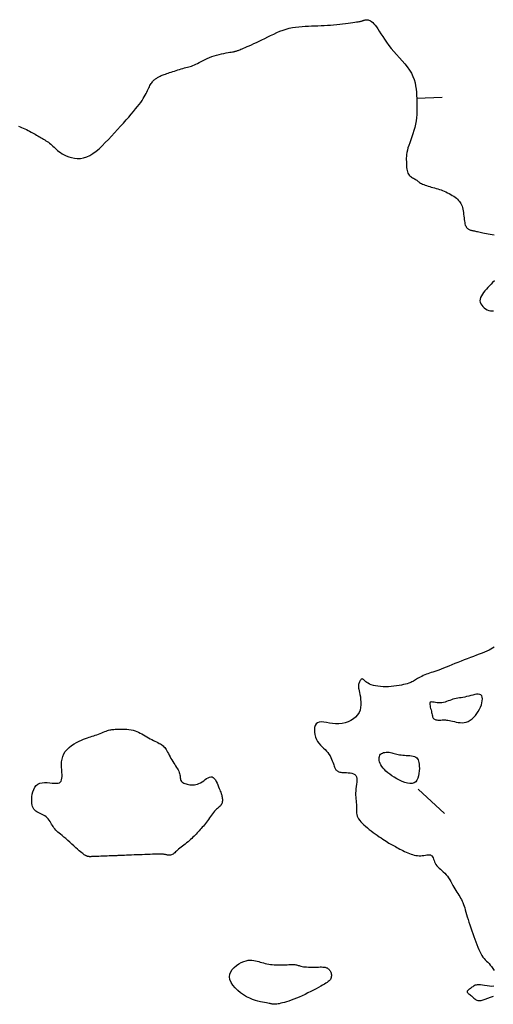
# Model space of a CAD drawing. Header units: millimetres. Extents: x 32690613 to 32693367, y 5343692 to 5344708.
# Tile 691 of 1009: x 32693025 to 32693043, y 5343818 to 5343857. Entities that reach past the tile are written whole.
import ezdxf

# ---------------------------------------------------------------- set-up
doc = ezdxf.new("R2010")
doc.units = ezdxf.units.MM
doc.header["$LTSCALE"] = 20
doc.layers.add('02-DGM_HL_493.50', color=112, linetype='Continuous')

msp = doc.modelspace()

# ---------------------------------------------------------------- linework, layer by layer
at = {"layer": '02-DGM_HL_493.50', "elevation": 493.5, "flags": 128}
for points in [[(32693024.656, 5343852.772), (32693024.72, 5343852.749), (32693024.783, 5343852.723), (32693024.847, 5343852.695), (32693024.91, 5343852.666), (32693024.973, 5343852.636), (32693025.035, 5343852.604), (32693025.095, 5343852.573), (32693025.154, 5343852.541), (32693025.211, 5343852.51), (32693025.265, 5343852.481), (32693025.317, 5343852.452), (32693025.367, 5343852.425), (32693025.415, 5343852.398), (32693025.462, 5343852.372), (32693025.507, 5343852.346), (32693025.553, 5343852.319), (32693025.598, 5343852.292), (32693025.643, 5343852.264), (32693025.689, 5343852.235), (32693025.736, 5343852.204), (32693025.783, 5343852.172), (32693025.83, 5343852.139), (32693025.876, 5343852.104), (32693025.922, 5343852.068), (32693025.967, 5343852.03), (32693026.011, 5343851.991), (32693026.054, 5343851.95), (32693026.097, 5343851.908), (32693026.142, 5343851.866), (32693026.19, 5343851.822), (32693026.242, 5343851.779), (32693026.302, 5343851.736), (32693026.369, 5343851.693), (32693026.446, 5343851.651), (32693026.533, 5343851.61), (32693026.63, 5343851.573), (32693026.735, 5343851.543), (32693026.847, 5343851.52), (32693026.964, 5343851.509), (32693027.084, 5343851.511), (32693027.207, 5343851.53), (32693027.33, 5343851.566), (32693027.453, 5343851.623), (32693027.576, 5343851.697), (32693027.697, 5343851.788), (32693027.818, 5343851.891), (32693027.939, 5343852.005), (32693028.059, 5343852.126), (32693028.179, 5343852.253), (32693028.299, 5343852.382), (32693028.419, 5343852.512), (32693028.538, 5343852.641), (32693028.655, 5343852.768), (32693028.768, 5343852.892), (32693028.877, 5343853.013), (32693028.981, 5343853.129), (32693029.078, 5343853.241), (32693029.167, 5343853.346), (32693029.248, 5343853.444), (32693029.321, 5343853.535), (32693029.387, 5343853.621), (32693029.446, 5343853.702), (32693029.498, 5343853.778), (32693029.545, 5343853.85), (32693029.586, 5343853.918), (32693029.624, 5343853.983), (32693029.657, 5343854.046), (32693029.687, 5343854.106), (32693029.714, 5343854.163), (32693029.739, 5343854.218), (32693029.762, 5343854.269), (32693029.785, 5343854.317), (32693029.807, 5343854.362), (32693029.829, 5343854.403), (32693029.853, 5343854.44), (32693029.877, 5343854.473), (32693029.901, 5343854.504), (32693029.926, 5343854.532), (32693029.951, 5343854.557), (32693029.976, 5343854.58), (32693030.001, 5343854.601), (32693030.025, 5343854.62), (32693030.05, 5343854.639), (32693030.074, 5343854.656), (32693030.098, 5343854.672), (32693030.124, 5343854.688), (32693030.151, 5343854.703), (32693030.179, 5343854.718), (32693030.211, 5343854.733), (32693030.245, 5343854.748), (32693030.282, 5343854.763), (32693030.323, 5343854.778), (32693030.367, 5343854.794), (32693030.415, 5343854.811), (32693030.466, 5343854.828), (32693030.519, 5343854.846), (32693030.577, 5343854.865), (32693030.637, 5343854.885), (32693030.7, 5343854.906), (32693030.765, 5343854.927), (32693030.832, 5343854.949), (32693030.9, 5343854.97), (32693030.967, 5343854.991), (32693031.033, 5343855.012), (32693031.098, 5343855.031), (32693031.16, 5343855.048), (32693031.219, 5343855.063), (32693031.275, 5343855.078), (32693031.33, 5343855.092), (32693031.383, 5343855.107), (32693031.437, 5343855.124), (32693031.492, 5343855.143), (32693031.549, 5343855.166), (32693031.609, 5343855.192), (32693031.672, 5343855.224), (32693031.739, 5343855.26), (32693031.81, 5343855.298), (32693031.885, 5343855.338), (32693031.964, 5343855.379), (32693032.047, 5343855.42), (32693032.134, 5343855.458), (32693032.225, 5343855.494), (32693032.32, 5343855.526), (32693032.417, 5343855.555), (32693032.515, 5343855.579), (32693032.611, 5343855.601), (32693032.703, 5343855.62), (32693032.788, 5343855.636), (32693032.866, 5343855.649), (32693032.934, 5343855.661), (32693032.991, 5343855.67), (32693033.037, 5343855.678), (32693033.074, 5343855.684), (32693033.104, 5343855.69), (32693033.129, 5343855.695), (32693033.15, 5343855.7), (32693033.169, 5343855.705), (32693033.188, 5343855.711), (32693033.208, 5343855.718), (32693033.23, 5343855.726), (32693033.256, 5343855.736), (32693033.286, 5343855.748), (32693033.321, 5343855.763), (32693033.363, 5343855.78), (32693033.412, 5343855.8), (32693033.469, 5343855.824), (32693033.535, 5343855.852), (32693033.609, 5343855.884), (32693033.692, 5343855.919), (32693033.781, 5343855.958), (32693033.876, 5343856), (32693033.976, 5343856.046), (32693034.081, 5343856.096), (32693034.19, 5343856.149), (32693034.302, 5343856.204), (32693034.417, 5343856.262), (32693034.533, 5343856.32), (32693034.652, 5343856.377), (32693034.773, 5343856.432), (32693034.895, 5343856.483), (32693035.018, 5343856.53), (32693035.141, 5343856.569), (32693035.265, 5343856.602), (32693035.389, 5343856.627), (32693035.513, 5343856.647), (32693035.638, 5343856.662), (32693035.763, 5343856.673), (32693035.887, 5343856.681), (32693036.012, 5343856.687), (32693036.137, 5343856.692), (32693036.262, 5343856.697), (32693036.387, 5343856.702), (32693036.511, 5343856.707), (32693036.635, 5343856.713), (32693036.757, 5343856.72), (32693036.879, 5343856.728), (32693037, 5343856.737), (32693037.119, 5343856.747), (32693037.236, 5343856.758), (32693037.351, 5343856.771), (32693037.461, 5343856.784), (32693037.565, 5343856.798), (32693037.663, 5343856.812), (32693037.752, 5343856.825), (32693037.831, 5343856.837), (32693037.899, 5343856.848), (32693037.955, 5343856.858), (32693038.001, 5343856.866), (32693038.037, 5343856.873), (32693038.067, 5343856.879), (32693038.091, 5343856.885), (32693038.111, 5343856.891), (32693038.129, 5343856.897), (32693038.147, 5343856.904), (32693038.166, 5343856.911), (32693038.187, 5343856.918), (32693038.209, 5343856.925), (32693038.233, 5343856.931), (32693038.259, 5343856.936), (32693038.286, 5343856.938), (32693038.315, 5343856.937), (32693038.346, 5343856.932), (32693038.378, 5343856.923), (32693038.413, 5343856.909), (32693038.449, 5343856.889), (32693038.488, 5343856.861), (32693038.53, 5343856.825), (32693038.575, 5343856.78), (32693038.623, 5343856.724), (32693038.674, 5343856.657), (32693038.728, 5343856.578), (32693038.787, 5343856.489), (32693038.851, 5343856.39), (32693038.92, 5343856.283), (32693038.994, 5343856.171), (32693039.075, 5343856.054), (32693039.162, 5343855.934), (32693039.257, 5343855.813), (32693039.359, 5343855.692), (32693039.466, 5343855.571), (32693039.575, 5343855.45), (32693039.683, 5343855.329), (32693039.786, 5343855.208), (32693039.884, 5343855.087), (32693039.971, 5343854.965), (32693040.046, 5343854.843), (32693040.105, 5343854.72), (32693040.152, 5343854.597), (32693040.186, 5343854.473), (32693040.211, 5343854.349), (32693040.228, 5343854.224), (32693040.239, 5343854.1), (32693040.246, 5343853.975), (32693040.251, 5343853.85), (32693040.256, 5343853.725), (32693040.26, 5343853.6), (32693040.261, 5343853.475), (32693040.26, 5343853.35), (32693040.255, 5343853.225), (32693040.245, 5343853.099), (32693040.23, 5343852.974), (32693040.207, 5343852.848), (32693040.177, 5343852.722), (32693040.141, 5343852.596), (32693040.101, 5343852.473), (32693040.059, 5343852.352), (32693040.017, 5343852.235), (32693039.977, 5343852.123), (32693039.941, 5343852.017), (32693039.91, 5343851.919), (32693039.886, 5343851.828), (32693039.868, 5343851.744), (32693039.856, 5343851.666), (32693039.849, 5343851.593), (32693039.846, 5343851.524), (32693039.846, 5343851.459), (32693039.847, 5343851.395), (32693039.849, 5343851.332), (32693039.852, 5343851.27), (32693039.855, 5343851.209), (32693039.859, 5343851.148), (32693039.866, 5343851.09), (32693039.875, 5343851.035), (32693039.888, 5343850.984), (32693039.905, 5343850.937), (32693039.926, 5343850.895), (32693039.952, 5343850.858), (32693039.983, 5343850.827), (32693040.017, 5343850.799), (32693040.053, 5343850.775), (32693040.09, 5343850.753), (32693040.126, 5343850.733), (32693040.162, 5343850.714), (32693040.196, 5343850.695), (32693040.226, 5343850.675), (32693040.255, 5343850.654), (32693040.282, 5343850.633), (32693040.309, 5343850.611), (32693040.338, 5343850.59), (32693040.368, 5343850.568), (32693040.402, 5343850.547), (32693040.441, 5343850.526), (32693040.484, 5343850.505), (32693040.533, 5343850.485), (32693040.586, 5343850.466), (32693040.642, 5343850.447), (32693040.701, 5343850.428), (32693040.762, 5343850.409), (32693040.824, 5343850.391), (32693040.887, 5343850.372), (32693040.951, 5343850.354), (32693041.014, 5343850.335), (32693041.077, 5343850.316), (32693041.141, 5343850.295), (32693041.204, 5343850.274), (32693041.267, 5343850.25), (32693041.331, 5343850.225), (32693041.395, 5343850.198), (32693041.458, 5343850.167), (32693041.521, 5343850.135), (32693041.583, 5343850.101), (32693041.643, 5343850.065), (32693041.7, 5343850.027), (32693041.755, 5343849.989), (32693041.805, 5343849.949), (32693041.851, 5343849.91), (32693041.891, 5343849.869), (32693041.927, 5343849.828), (32693041.959, 5343849.786), (32693041.986, 5343849.741), (32693042.009, 5343849.694), (32693042.029, 5343849.643), (32693042.046, 5343849.588), (32693042.06, 5343849.529), (32693042.072, 5343849.464), (32693042.082, 5343849.396), (32693042.09, 5343849.326), (32693042.098, 5343849.255), (32693042.105, 5343849.185), (32693042.113, 5343849.118), (32693042.121, 5343849.055), (32693042.131, 5343848.998), (32693042.142, 5343848.947), (32693042.155, 5343848.904), (32693042.17, 5343848.867), (32693042.186, 5343848.835), (32693042.203, 5343848.808), (32693042.222, 5343848.785), (32693042.242, 5343848.766), (32693042.263, 5343848.75), (32693042.285, 5343848.736), (32693042.308, 5343848.724), (32693042.332, 5343848.714), (32693042.358, 5343848.706), (32693042.385, 5343848.698), (32693042.414, 5343848.691), (32693042.444, 5343848.684), (32693042.477, 5343848.677), (32693042.512, 5343848.67), (32693042.549, 5343848.662), (32693042.589, 5343848.654), (32693042.633, 5343848.645), (32693042.68, 5343848.635), (32693042.731, 5343848.624), (32693042.786, 5343848.613), (32693042.847, 5343848.6), (32693042.913, 5343848.587), (32693042.982, 5343848.572), (32693043.055, 5343848.558), (32693043.131, 5343848.544), (32693043.207, 5343848.53), (32693043.284, 5343848.518)], [(32693041.25, 5343853.889), (32693040.251, 5343853.85)], [(32693043.292, 5343846.724), (32693043.226, 5343846.653), (32693043.163, 5343846.585), (32693043.102, 5343846.518), (32693043.042, 5343846.453), (32693042.982, 5343846.389), (32693042.925, 5343846.324), (32693042.871, 5343846.259), (32693042.823, 5343846.195), (32693042.783, 5343846.131), (32693042.752, 5343846.067), (32693042.734, 5343846.004), (32693042.728, 5343845.941), (32693042.738, 5343845.879), (32693042.762, 5343845.819), (32693042.797, 5343845.762), (32693042.842, 5343845.709), (32693042.894, 5343845.662), (32693042.952, 5343845.621), (32693043.014, 5343845.589), (32693043.077, 5343845.565), (32693043.14, 5343845.552), (32693043.202, 5343845.547), (32693043.264, 5343845.55)], [(32693043.28, 5343832.389), (32693043.222, 5343832.349), (32693043.157, 5343832.308), (32693043.083, 5343832.268), (32693043, 5343832.229), (32693042.909, 5343832.189), (32693042.809, 5343832.148), (32693042.703, 5343832.107), (32693042.591, 5343832.066), (32693042.475, 5343832.023), (32693042.355, 5343831.979), (32693042.233, 5343831.934), (32693042.11, 5343831.887), (32693041.987, 5343831.838), (32693041.865, 5343831.789), (32693041.745, 5343831.74), (32693041.628, 5343831.691), (32693041.514, 5343831.644), (32693041.406, 5343831.599), (32693041.303, 5343831.558), (32693041.207, 5343831.52), (32693041.118, 5343831.488), (32693041.036, 5343831.459), (32693040.96, 5343831.434), (32693040.888, 5343831.411), (32693040.82, 5343831.389), (32693040.756, 5343831.368), (32693040.693, 5343831.346), (32693040.631, 5343831.323), (32693040.569, 5343831.297), (32693040.509, 5343831.27), (32693040.45, 5343831.242), (32693040.392, 5343831.213), (32693040.338, 5343831.184), (32693040.287, 5343831.156), (32693040.241, 5343831.13), (32693040.199, 5343831.105), (32693040.162, 5343831.082), (32693040.128, 5343831.061), (32693040.096, 5343831.042), (32693040.063, 5343831.024), (32693040.028, 5343831.007), (32693039.987, 5343830.99), (32693039.939, 5343830.973), (32693039.883, 5343830.955), (32693039.816, 5343830.937), (32693039.739, 5343830.918), (32693039.653, 5343830.9), (32693039.561, 5343830.882), (32693039.463, 5343830.867), (32693039.361, 5343830.854), (32693039.256, 5343830.843), (32693039.149, 5343830.837), (32693039.042, 5343830.835), (32693038.936, 5343830.838), (32693038.833, 5343830.844), (32693038.734, 5343830.855), (32693038.64, 5343830.87), (32693038.554, 5343830.889), (32693038.475, 5343830.912), (32693038.406, 5343830.939), (32693038.348, 5343830.97), (32693038.299, 5343831.002), (32693038.258, 5343831.035), (32693038.224, 5343831.066), (32693038.196, 5343831.094), (32693038.171, 5343831.117), (32693038.148, 5343831.133), (32693038.127, 5343831.14), (32693038.105, 5343831.138), (32693038.083, 5343831.127), (32693038.062, 5343831.109), (32693038.042, 5343831.085), (32693038.023, 5343831.057), (32693038.007, 5343831.025), (32693037.993, 5343830.993), (32693037.982, 5343830.961), (32693037.975, 5343830.93), (32693037.971, 5343830.899), (32693037.97, 5343830.866), (32693037.972, 5343830.829), (32693037.978, 5343830.787), (32693037.987, 5343830.738), (32693037.998, 5343830.68), (32693038.012, 5343830.612), (32693038.029, 5343830.531), (32693038.045, 5343830.441), (32693038.058, 5343830.343), (32693038.066, 5343830.241), (32693038.067, 5343830.135), (32693038.056, 5343830.029), (32693038.032, 5343829.926), (32693037.993, 5343829.827), (32693037.936, 5343829.735), (32693037.862, 5343829.651), (32693037.774, 5343829.577), (32693037.675, 5343829.512), (32693037.566, 5343829.459), (32693037.45, 5343829.419), (32693037.328, 5343829.392), (32693037.204, 5343829.379), (32693037.079, 5343829.381), (32693036.956, 5343829.394), (32693036.836, 5343829.413), (32693036.723, 5343829.433), (32693036.617, 5343829.45), (32693036.521, 5343829.458), (32693036.437, 5343829.453), (32693036.368, 5343829.43), (32693036.315, 5343829.385), (32693036.278, 5343829.322), (32693036.255, 5343829.245), (32693036.246, 5343829.156), (32693036.249, 5343829.061), (32693036.265, 5343828.964), (32693036.291, 5343828.868), (32693036.327, 5343828.778), (32693036.372, 5343828.696), (32693036.424, 5343828.623), (32693036.481, 5343828.556), (32693036.541, 5343828.494), (32693036.603, 5343828.435), (32693036.663, 5343828.378), (32693036.72, 5343828.321), (32693036.773, 5343828.261), (32693036.818, 5343828.199), (32693036.858, 5343828.135), (32693036.892, 5343828.07), (32693036.922, 5343828.005), (32693036.947, 5343827.942), (32693036.969, 5343827.882), (32693036.988, 5343827.826), (32693037.006, 5343827.776), (32693037.021, 5343827.732), (32693037.036, 5343827.694), (32693037.05, 5343827.661), (32693037.064, 5343827.633), (32693037.078, 5343827.609), (32693037.092, 5343827.589), (32693037.107, 5343827.571), (32693037.123, 5343827.555), (32693037.14, 5343827.541), (32693037.159, 5343827.528), (32693037.181, 5343827.516), (32693037.208, 5343827.506), (32693037.24, 5343827.498), (32693037.278, 5343827.491), (32693037.323, 5343827.485), (32693037.376, 5343827.482), (32693037.437, 5343827.479), (32693037.505, 5343827.477), (32693037.575, 5343827.472), (32693037.646, 5343827.464), (32693037.713, 5343827.451), (32693037.774, 5343827.431), (32693037.827, 5343827.402), (32693037.867, 5343827.362), (32693037.893, 5343827.31), (32693037.906, 5343827.248), (32693037.909, 5343827.178), (32693037.905, 5343827.101), (32693037.896, 5343827.018), (32693037.885, 5343826.933), (32693037.874, 5343826.847), (32693037.865, 5343826.761), (32693037.862, 5343826.678), (32693037.862, 5343826.597), (32693037.866, 5343826.519), (32693037.872, 5343826.444), (32693037.88, 5343826.371), (32693037.887, 5343826.301), (32693037.893, 5343826.234), (32693037.897, 5343826.17), (32693037.898, 5343826.109), (32693037.897, 5343826.051), (32693037.897, 5343825.994), (32693037.897, 5343825.939), (32693037.901, 5343825.885), (32693037.91, 5343825.831), (32693037.925, 5343825.777), (32693037.948, 5343825.722), (32693037.979, 5343825.666), (32693038.02, 5343825.609), (32693038.068, 5343825.552), (32693038.123, 5343825.493), (32693038.184, 5343825.434), (32693038.25, 5343825.375), (32693038.32, 5343825.315), (32693038.394, 5343825.256), (32693038.47, 5343825.196), (32693038.548, 5343825.138), (32693038.627, 5343825.08), (32693038.705, 5343825.024), (32693038.782, 5343824.97), (32693038.857, 5343824.92), (32693038.928, 5343824.872), (32693038.994, 5343824.829), (32693039.056, 5343824.79), (32693039.113, 5343824.754), (32693039.167, 5343824.722), (32693039.219, 5343824.692), (32693039.269, 5343824.663), (32693039.319, 5343824.635), (32693039.369, 5343824.607), (32693039.421, 5343824.579), (32693039.476, 5343824.549), (32693039.532, 5343824.518), (32693039.591, 5343824.487), (32693039.652, 5343824.455), (32693039.714, 5343824.424), (32693039.776, 5343824.393), (32693039.84, 5343824.364), (32693039.903, 5343824.336), (32693039.967, 5343824.311), (32693040.03, 5343824.288), (32693040.093, 5343824.267), (32693040.157, 5343824.25), (32693040.22, 5343824.237), (32693040.283, 5343824.228), (32693040.345, 5343824.223), (32693040.408, 5343824.223), (32693040.47, 5343824.227), (32693040.531, 5343824.235), (32693040.59, 5343824.244), (32693040.647, 5343824.253), (32693040.699, 5343824.258), (32693040.747, 5343824.259), (32693040.789, 5343824.253), (32693040.824, 5343824.239), (32693040.853, 5343824.214), (32693040.876, 5343824.18), (32693040.896, 5343824.139), (32693040.913, 5343824.093), (32693040.931, 5343824.042), (32693040.951, 5343823.99), (32693040.975, 5343823.936), (32693041.005, 5343823.884), (32693041.042, 5343823.835), (32693041.085, 5343823.787), (32693041.133, 5343823.74), (32693041.185, 5343823.693), (32693041.239, 5343823.645), (32693041.294, 5343823.595), (32693041.349, 5343823.541), (32693041.402, 5343823.483), (32693041.452, 5343823.42), (32693041.499, 5343823.353), (32693041.544, 5343823.283), (32693041.587, 5343823.21), (32693041.628, 5343823.138), (32693041.669, 5343823.065), (32693041.708, 5343822.995), (32693041.747, 5343822.927), (32693041.786, 5343822.862), (32693041.825, 5343822.801), (32693041.863, 5343822.742), (32693041.9, 5343822.684), (32693041.936, 5343822.627), (32693041.97, 5343822.57), (32693042.002, 5343822.511), (32693042.032, 5343822.451), (32693042.059, 5343822.388), (32693042.084, 5343822.322), (32693042.108, 5343822.253), (32693042.131, 5343822.179), (32693042.154, 5343822.101), (32693042.179, 5343822.017), (32693042.205, 5343821.928), (32693042.233, 5343821.834), (32693042.265, 5343821.733), (32693042.299, 5343821.627), (32693042.335, 5343821.517), (32693042.372, 5343821.405), (32693042.411, 5343821.291), (32693042.45, 5343821.178), (32693042.49, 5343821.065), (32693042.529, 5343820.956), (32693042.567, 5343820.85), (32693042.605, 5343820.748), (32693042.642, 5343820.651), (32693042.68, 5343820.56), (32693042.719, 5343820.475), (32693042.758, 5343820.396), (32693042.799, 5343820.324), (32693042.842, 5343820.259), (32693042.888, 5343820.202), (32693042.935, 5343820.15), (32693042.983, 5343820.101), (32693043.033, 5343820.053), (32693043.083, 5343820.002), (32693043.134, 5343819.948), (32693043.185, 5343819.886), (32693043.235, 5343819.816), (32693043.284, 5343819.734)], [(32693041.344, 5343825.871), (32693040.306, 5343826.832)], [(32693043.268, 5343819.117), (32693043.188, 5343819.113), (32693043.099, 5343819.119), (32693043.006, 5343819.131), (32693042.913, 5343819.146), (32693042.825, 5343819.16), (32693042.746, 5343819.171), (32693042.679, 5343819.175), (32693042.623, 5343819.173), (32693042.577, 5343819.165), (32693042.538, 5343819.153), (32693042.505, 5343819.136), (32693042.474, 5343819.117), (32693042.445, 5343819.097), (32693042.416, 5343819.075), (32693042.385, 5343819.053), (32693042.352, 5343819.031), (32693042.32, 5343819.008), (32693042.291, 5343818.986), (32693042.265, 5343818.965), (32693042.245, 5343818.943), (32693042.232, 5343818.922), (32693042.228, 5343818.901), (32693042.234, 5343818.88), (32693042.249, 5343818.859), (32693042.27, 5343818.838), (32693042.298, 5343818.816), (32693042.329, 5343818.794), (32693042.362, 5343818.769), (32693042.397, 5343818.743), (32693042.43, 5343818.714), (32693042.462, 5343818.683), (32693042.493, 5343818.651), (32693042.525, 5343818.621), (32693042.56, 5343818.594), (32693042.6, 5343818.572), (32693042.647, 5343818.558), (32693042.703, 5343818.554), (32693042.77, 5343818.56), (32693042.848, 5343818.58), (32693042.938, 5343818.61), (32693043.037, 5343818.647), (32693043.143, 5343818.688), (32693043.257, 5343818.73)]]:
    msp.add_lwpolyline(points, dxfattribs=at)
for points in [[(32693042.711, 5343829.953), (32693042.751, 5343830.04), (32693042.783, 5343830.126), (32693042.806, 5343830.21), (32693042.82, 5343830.29), (32693042.823, 5343830.362), (32693042.816, 5343830.425), (32693042.796, 5343830.476), (32693042.764, 5343830.514), (32693042.719, 5343830.536), (32693042.663, 5343830.544), (32693042.597, 5343830.542), (32693042.525, 5343830.53), (32693042.447, 5343830.513), (32693042.367, 5343830.492), (32693042.287, 5343830.471), (32693042.208, 5343830.45), (32693042.132, 5343830.434), (32693042.06, 5343830.42), (32693041.99, 5343830.408), (32693041.923, 5343830.397), (32693041.858, 5343830.387), (32693041.794, 5343830.376), (32693041.732, 5343830.362), (32693041.67, 5343830.346), (32693041.608, 5343830.326), (32693041.546, 5343830.304), (32693041.485, 5343830.281), (32693041.423, 5343830.258), (32693041.361, 5343830.237), (32693041.3, 5343830.22), (32693041.237, 5343830.208), (32693041.175, 5343830.201), (32693041.113, 5343830.203), (32693041.051, 5343830.209), (32693040.993, 5343830.219), (32693040.938, 5343830.229), (32693040.888, 5343830.237), (32693040.845, 5343830.241), (32693040.81, 5343830.239), (32693040.785, 5343830.228), (32693040.77, 5343830.206), (32693040.764, 5343830.175), (32693040.766, 5343830.136), (32693040.773, 5343830.09), (32693040.784, 5343830.04), (32693040.798, 5343829.988), (32693040.813, 5343829.935), (32693040.826, 5343829.882), (32693040.837, 5343829.832), (32693040.847, 5343829.784), (32693040.856, 5343829.74), (32693040.865, 5343829.699), (32693040.875, 5343829.663), (32693040.887, 5343829.63), (32693040.902, 5343829.603), (32693040.921, 5343829.58), (32693040.945, 5343829.563), (32693040.974, 5343829.55), (32693041.006, 5343829.541), (32693041.041, 5343829.536), (32693041.079, 5343829.533), (32693041.119, 5343829.533), (32693041.16, 5343829.534), (32693041.201, 5343829.535), (32693041.243, 5343829.537), (32693041.285, 5343829.538), (32693041.329, 5343829.538), (32693041.375, 5343829.537), (32693041.423, 5343829.533), (32693041.475, 5343829.527), (32693041.531, 5343829.518), (32693041.591, 5343829.506), (32693041.657, 5343829.49), (32693041.727, 5343829.473), (32693041.801, 5343829.455), (32693041.878, 5343829.441), (32693041.956, 5343829.431), (32693042.035, 5343829.428), (32693042.115, 5343829.434), (32693042.194, 5343829.452), (32693042.271, 5343829.482), (32693042.347, 5343829.525), (32693042.419, 5343829.578), (32693042.487, 5343829.64), (32693042.551, 5343829.71), (32693042.611, 5343829.787), (32693042.664, 5343829.868)], [(32693032.334, 5343825.964), (32693032.294, 5343825.918), (32693032.254, 5343825.869), (32693032.215, 5343825.815), (32693032.175, 5343825.76), (32693032.136, 5343825.703), (32693032.096, 5343825.646), (32693032.057, 5343825.59), (32693032.017, 5343825.535), (32693031.977, 5343825.482), (32693031.938, 5343825.432), (32693031.898, 5343825.384), (32693031.858, 5343825.337), (32693031.818, 5343825.292), (32693031.778, 5343825.248), (32693031.738, 5343825.204), (32693031.698, 5343825.161), (32693031.658, 5343825.118), (32693031.618, 5343825.074), (32693031.577, 5343825.031), (32693031.535, 5343824.988), (32693031.491, 5343824.944), (32693031.446, 5343824.901), (32693031.399, 5343824.857), (32693031.35, 5343824.814), (32693031.299, 5343824.77), (32693031.245, 5343824.727), (32693031.191, 5343824.683), (32693031.136, 5343824.64), (32693031.082, 5343824.598), (32693031.03, 5343824.557), (32693030.98, 5343824.517), (32693030.932, 5343824.478), (32693030.889, 5343824.44), (32693030.849, 5343824.405), (32693030.811, 5343824.372), (32693030.776, 5343824.341), (32693030.743, 5343824.314), (32693030.711, 5343824.291), (32693030.68, 5343824.272), (32693030.649, 5343824.258), (32693030.618, 5343824.249), (32693030.587, 5343824.244), (32693030.557, 5343824.243), (32693030.527, 5343824.245), (32693030.497, 5343824.249), (32693030.469, 5343824.255), (32693030.442, 5343824.261), (32693030.416, 5343824.267), (32693030.392, 5343824.272), (32693030.368, 5343824.277), (32693030.343, 5343824.28), (32693030.314, 5343824.283), (32693030.28, 5343824.285), (32693030.241, 5343824.286), (32693030.193, 5343824.286), (32693030.136, 5343824.286), (32693030.068, 5343824.284), (32693029.99, 5343824.282), (32693029.904, 5343824.28), (32693029.811, 5343824.277), (32693029.713, 5343824.273), (32693029.61, 5343824.269), (32693029.505, 5343824.265), (32693029.398, 5343824.261), (32693029.291, 5343824.257), (32693029.186, 5343824.253), (32693029.083, 5343824.249), (32693028.985, 5343824.245), (32693028.892, 5343824.241), (32693028.806, 5343824.238), (32693028.728, 5343824.235), (32693028.661, 5343824.232), (32693028.603, 5343824.23), (32693028.554, 5343824.228), (32693028.511, 5343824.226), (32693028.47, 5343824.225), (32693028.43, 5343824.223), (32693028.386, 5343824.221), (32693028.337, 5343824.22), (32693028.28, 5343824.217), (32693028.212, 5343824.215), (32693028.136, 5343824.212), (32693028.055, 5343824.208), (32693027.971, 5343824.205), (32693027.886, 5343824.202), (32693027.805, 5343824.199), (32693027.729, 5343824.196), (32693027.661, 5343824.193), (32693027.604, 5343824.191), (32693027.557, 5343824.189), (32693027.518, 5343824.188), (32693027.487, 5343824.187), (32693027.461, 5343824.187), (32693027.44, 5343824.187), (32693027.422, 5343824.189), (32693027.406, 5343824.19), (32693027.391, 5343824.193), (32693027.377, 5343824.196), (32693027.363, 5343824.2), (32693027.349, 5343824.204), (32693027.334, 5343824.21), (32693027.32, 5343824.216), (32693027.305, 5343824.223), (32693027.289, 5343824.231), (32693027.273, 5343824.24), (32693027.254, 5343824.251), (32693027.233, 5343824.265), (32693027.207, 5343824.283), (32693027.176, 5343824.307), (32693027.139, 5343824.337), (32693027.094, 5343824.374), (32693027.04, 5343824.42), (32693026.977, 5343824.476), (32693026.907, 5343824.539), (32693026.831, 5343824.607), (32693026.751, 5343824.679), (32693026.67, 5343824.752), (32693026.589, 5343824.824), (32693026.511, 5343824.892), (32693026.438, 5343824.955), (32693026.371, 5343825.012), (32693026.311, 5343825.062), (32693026.256, 5343825.107), (32693026.206, 5343825.15), (32693026.161, 5343825.19), (32693026.121, 5343825.23), (32693026.083, 5343825.272), (32693026.049, 5343825.316), (32693026.017, 5343825.363), (32693025.986, 5343825.413), (32693025.956, 5343825.465), (32693025.926, 5343825.517), (32693025.895, 5343825.569), (32693025.861, 5343825.619), (32693025.824, 5343825.666), (32693025.783, 5343825.708), (32693025.738, 5343825.746), (32693025.688, 5343825.779), (32693025.636, 5343825.809), (32693025.583, 5343825.836), (32693025.529, 5343825.862), (32693025.477, 5343825.888), (32693025.426, 5343825.914), (32693025.379, 5343825.943), (32693025.337, 5343825.974), (32693025.299, 5343826.009), (32693025.266, 5343826.048), (32693025.238, 5343826.093), (32693025.215, 5343826.146), (32693025.198, 5343826.205), (32693025.186, 5343826.274), (32693025.18, 5343826.352), (32693025.18, 5343826.44), (32693025.186, 5343826.535), (32693025.201, 5343826.632), (32693025.224, 5343826.729), (32693025.256, 5343826.821), (32693025.299, 5343826.904), (32693025.354, 5343826.974), (32693025.42, 5343827.028), (32693025.5, 5343827.063), (32693025.589, 5343827.082), (32693025.685, 5343827.088), (32693025.784, 5343827.084), (32693025.883, 5343827.076), (32693025.978, 5343827.066), (32693026.066, 5343827.058), (32693026.144, 5343827.057), (32693026.208, 5343827.064), (32693026.26, 5343827.082), (32693026.301, 5343827.11), (32693026.331, 5343827.147), (32693026.351, 5343827.195), (32693026.364, 5343827.253), (32693026.369, 5343827.321), (32693026.368, 5343827.399), (32693026.363, 5343827.487), (32693026.356, 5343827.583), (32693026.35, 5343827.685), (32693026.347, 5343827.791), (32693026.351, 5343827.898), (32693026.365, 5343828.005), (32693026.391, 5343828.109), (32693026.432, 5343828.208), (32693026.491, 5343828.3), (32693026.564, 5343828.385), (32693026.648, 5343828.463), (32693026.741, 5343828.534), (32693026.839, 5343828.598), (32693026.937, 5343828.655), (32693027.034, 5343828.704), (32693027.126, 5343828.747), (32693027.21, 5343828.783), (32693027.286, 5343828.813), (32693027.357, 5343828.838), (32693027.422, 5343828.86), (32693027.485, 5343828.88), (32693027.546, 5343828.899), (32693027.606, 5343828.917), (32693027.667, 5343828.937), (32693027.729, 5343828.96), (32693027.793, 5343828.984), (32693027.857, 5343829.009), (32693027.92, 5343829.034), (32693027.982, 5343829.059), (32693028.04, 5343829.082), (32693028.095, 5343829.103), (32693028.145, 5343829.121), (32693028.191, 5343829.135), (32693028.232, 5343829.146), (32693028.271, 5343829.154), (32693028.311, 5343829.16), (32693028.352, 5343829.165), (32693028.397, 5343829.168), (32693028.448, 5343829.17), (32693028.506, 5343829.173), (32693028.572, 5343829.175), (32693028.647, 5343829.177), (32693028.727, 5343829.178), (32693028.811, 5343829.177), (32693028.897, 5343829.174), (32693028.983, 5343829.166), (32693029.067, 5343829.155), (32693029.148, 5343829.139), (32693029.224, 5343829.117), (32693029.296, 5343829.09), (32693029.364, 5343829.059), (32693029.429, 5343829.025), (32693029.493, 5343828.989), (32693029.555, 5343828.951), (32693029.618, 5343828.913), (32693029.681, 5343828.876), (32693029.746, 5343828.839), (32693029.811, 5343828.804), (32693029.877, 5343828.77), (32693029.941, 5343828.738), (32693030.003, 5343828.707), (32693030.063, 5343828.677), (32693030.118, 5343828.649), (32693030.169, 5343828.622), (32693030.215, 5343828.597), (32693030.255, 5343828.572), (32693030.292, 5343828.547), (32693030.326, 5343828.52), (32693030.357, 5343828.491), (32693030.386, 5343828.459), (32693030.414, 5343828.422), (32693030.443, 5343828.38), (32693030.472, 5343828.332), (32693030.501, 5343828.279), (32693030.532, 5343828.222), (32693030.564, 5343828.161), (32693030.596, 5343828.099), (32693030.63, 5343828.035), (32693030.665, 5343827.972), (32693030.701, 5343827.91), (32693030.738, 5343827.85), (32693030.776, 5343827.792), (32693030.813, 5343827.736), (32693030.848, 5343827.682), (32693030.881, 5343827.63), (32693030.911, 5343827.58), (32693030.936, 5343827.531), (32693030.956, 5343827.483), (32693030.97, 5343827.437), (32693030.979, 5343827.392), (32693030.985, 5343827.348), (32693030.989, 5343827.307), (32693030.993, 5343827.268), (32693030.999, 5343827.231), (32693031.008, 5343827.196), (32693031.022, 5343827.164), (32693031.042, 5343827.135), (32693031.068, 5343827.108), (32693031.099, 5343827.085), (32693031.135, 5343827.064), (32693031.176, 5343827.046), (32693031.221, 5343827.031), (32693031.269, 5343827.018), (32693031.32, 5343827.009), (32693031.374, 5343827.002), (32693031.429, 5343826.998), (32693031.487, 5343826.999), (32693031.546, 5343827.004), (32693031.606, 5343827.014), (32693031.667, 5343827.03), (32693031.728, 5343827.053), (32693031.79, 5343827.083), (32693031.851, 5343827.12), (32693031.911, 5343827.161), (32693031.97, 5343827.203), (32693032.028, 5343827.243), (32693032.085, 5343827.277), (32693032.139, 5343827.302), (32693032.191, 5343827.313), (32693032.24, 5343827.309), (32693032.285, 5343827.286), (32693032.328, 5343827.246), (32693032.368, 5343827.194), (32693032.405, 5343827.133), (32693032.438, 5343827.065), (32693032.469, 5343826.995), (32693032.496, 5343826.926), (32693032.521, 5343826.861), (32693032.543, 5343826.803), (32693032.562, 5343826.752), (32693032.579, 5343826.706), (32693032.593, 5343826.664), (32693032.605, 5343826.626), (32693032.616, 5343826.589), (32693032.625, 5343826.554), (32693032.632, 5343826.518), (32693032.638, 5343826.481), (32693032.642, 5343826.443), (32693032.644, 5343826.405), (32693032.643, 5343826.367), (32693032.639, 5343826.33), (32693032.631, 5343826.293), (32693032.619, 5343826.258), (32693032.602, 5343826.225), (32693032.579, 5343826.194), (32693032.553, 5343826.164), (32693032.522, 5343826.135), (32693032.488, 5343826.106), (32693032.452, 5343826.075), (32693032.413, 5343826.042), (32693032.374, 5343826.005)], [(32693040.166, 5343828.105), (32693040.212, 5343828.083), (32693040.251, 5343828.055), (32693040.282, 5343828.021), (32693040.307, 5343827.978), (32693040.326, 5343827.928), (32693040.34, 5343827.869), (32693040.349, 5343827.801), (32693040.355, 5343827.723), (32693040.356, 5343827.635), (32693040.352, 5343827.541), (32693040.342, 5343827.445), (32693040.325, 5343827.35), (32693040.298, 5343827.262), (32693040.261, 5343827.184), (32693040.213, 5343827.12), (32693040.151, 5343827.076), (32693040.075, 5343827.053), (32693039.987, 5343827.05), (32693039.89, 5343827.064), (32693039.788, 5343827.093), (32693039.681, 5343827.133), (32693039.575, 5343827.182), (32693039.47, 5343827.237), (32693039.371, 5343827.295), (32693039.278, 5343827.354), (32693039.194, 5343827.414), (32693039.117, 5343827.473), (32693039.049, 5343827.533), (32693038.988, 5343827.593), (32693038.934, 5343827.654), (32693038.889, 5343827.714), (32693038.851, 5343827.776), (32693038.822, 5343827.837), (32693038.8, 5343827.897), (32693038.786, 5343827.956), (32693038.78, 5343828.013), (32693038.781, 5343828.065), (32693038.791, 5343828.113), (32693038.809, 5343828.156), (32693038.835, 5343828.192), (32693038.869, 5343828.221), (32693038.91, 5343828.243), (32693038.956, 5343828.258), (32693039.006, 5343828.268), (32693039.059, 5343828.273), (32693039.113, 5343828.273), (32693039.168, 5343828.27), (32693039.222, 5343828.263), (32693039.273, 5343828.253), (32693039.323, 5343828.241), (32693039.372, 5343828.228), (32693039.421, 5343828.215), (32693039.472, 5343828.201), (32693039.525, 5343828.188), (32693039.582, 5343828.177), (32693039.642, 5343828.168), (32693039.707, 5343828.161), (32693039.776, 5343828.156), (32693039.846, 5343828.152), (32693039.917, 5343828.147), (32693039.986, 5343828.141), (32693040.051, 5343828.133), (32693040.112, 5343828.121)], [(32693035.182, 5343819.96), (32693035.241, 5343819.962), (32693035.297, 5343819.964), (32693035.347, 5343819.965), (32693035.394, 5343819.965), (32693035.437, 5343819.964), (32693035.477, 5343819.962), (32693035.514, 5343819.958), (32693035.549, 5343819.952), (32693035.582, 5343819.944), (32693035.614, 5343819.934), (32693035.647, 5343819.924), (32693035.682, 5343819.913), (32693035.721, 5343819.902), (32693035.765, 5343819.891), (32693035.816, 5343819.883), (32693035.874, 5343819.876), (32693035.941, 5343819.871), (32693036.015, 5343819.868), (32693036.094, 5343819.867), (32693036.174, 5343819.867), (32693036.254, 5343819.868), (32693036.332, 5343819.869), (32693036.404, 5343819.87), (32693036.469, 5343819.871), (32693036.525, 5343819.871), (32693036.572, 5343819.87), (32693036.612, 5343819.867), (32693036.645, 5343819.863), (32693036.674, 5343819.858), (32693036.699, 5343819.851), (32693036.722, 5343819.842), (32693036.743, 5343819.832), (32693036.765, 5343819.819), (32693036.786, 5343819.804), (32693036.806, 5343819.787), (32693036.826, 5343819.767), (32693036.844, 5343819.746), (32693036.861, 5343819.721), (32693036.876, 5343819.694), (32693036.889, 5343819.665), (32693036.899, 5343819.633), (32693036.907, 5343819.599), (32693036.911, 5343819.563), (32693036.912, 5343819.527), (32693036.908, 5343819.49), (32693036.901, 5343819.454), (32693036.889, 5343819.419), (32693036.872, 5343819.386), (32693036.85, 5343819.355), (32693036.821, 5343819.326), (32693036.786, 5343819.297), (32693036.744, 5343819.267), (32693036.695, 5343819.235), (32693036.637, 5343819.201), (32693036.57, 5343819.164), (32693036.493, 5343819.121), (32693036.407, 5343819.074), (32693036.312, 5343819.022), (32693036.21, 5343818.967), (32693036.102, 5343818.911), (32693035.991, 5343818.854), (32693035.879, 5343818.798), (32693035.765, 5343818.744), (32693035.654, 5343818.694), (32693035.544, 5343818.648), (32693035.439, 5343818.607), (32693035.338, 5343818.57), (32693035.243, 5343818.538), (32693035.153, 5343818.51), (32693035.071, 5343818.486), (32693034.996, 5343818.465), (32693034.929, 5343818.449), (32693034.872, 5343818.435), (32693034.822, 5343818.425), (32693034.78, 5343818.418), (32693034.744, 5343818.413), (32693034.713, 5343818.411), (32693034.686, 5343818.41), (32693034.662, 5343818.411), (32693034.64, 5343818.414), (32693034.619, 5343818.417), (32693034.596, 5343818.421), (32693034.572, 5343818.426), (32693034.544, 5343818.432), (32693034.511, 5343818.439), (32693034.472, 5343818.446), (32693034.424, 5343818.455), (32693034.366, 5343818.465), (32693034.298, 5343818.476), (32693034.219, 5343818.489), (32693034.132, 5343818.506), (32693034.036, 5343818.529), (32693033.934, 5343818.559), (32693033.825, 5343818.597), (32693033.712, 5343818.646), (32693033.594, 5343818.706), (32693033.475, 5343818.779), (32693033.357, 5343818.864), (32693033.245, 5343818.957), (32693033.143, 5343819.057), (32693033.055, 5343819.162), (32693032.986, 5343819.269), (32693032.94, 5343819.376), (32693032.921, 5343819.482), (32693032.932, 5343819.584), (32693032.969, 5343819.681), (32693033.028, 5343819.771), (32693033.104, 5343819.854), (32693033.192, 5343819.928), (32693033.288, 5343819.993), (32693033.385, 5343820.046), (32693033.481, 5343820.088), (32693033.57, 5343820.116), (32693033.652, 5343820.133), (32693033.729, 5343820.14), (32693033.802, 5343820.139), (32693033.871, 5343820.13), (32693033.937, 5343820.117), (32693034.001, 5343820.101), (32693034.065, 5343820.083), (32693034.128, 5343820.065), (32693034.192, 5343820.047), (32693034.256, 5343820.029), (32693034.321, 5343820.013), (32693034.388, 5343819.998), (32693034.456, 5343819.985), (32693034.525, 5343819.974), (32693034.598, 5343819.965), (32693034.672, 5343819.958), (32693034.748, 5343819.954), (32693034.824, 5343819.952), (32693034.9, 5343819.952), (32693034.975, 5343819.953), (32693035.047, 5343819.955), (32693035.117, 5343819.957)]]:
    msp.add_lwpolyline(points, close=True, dxfattribs=at)

doc.saveas('drawing.dxf')
